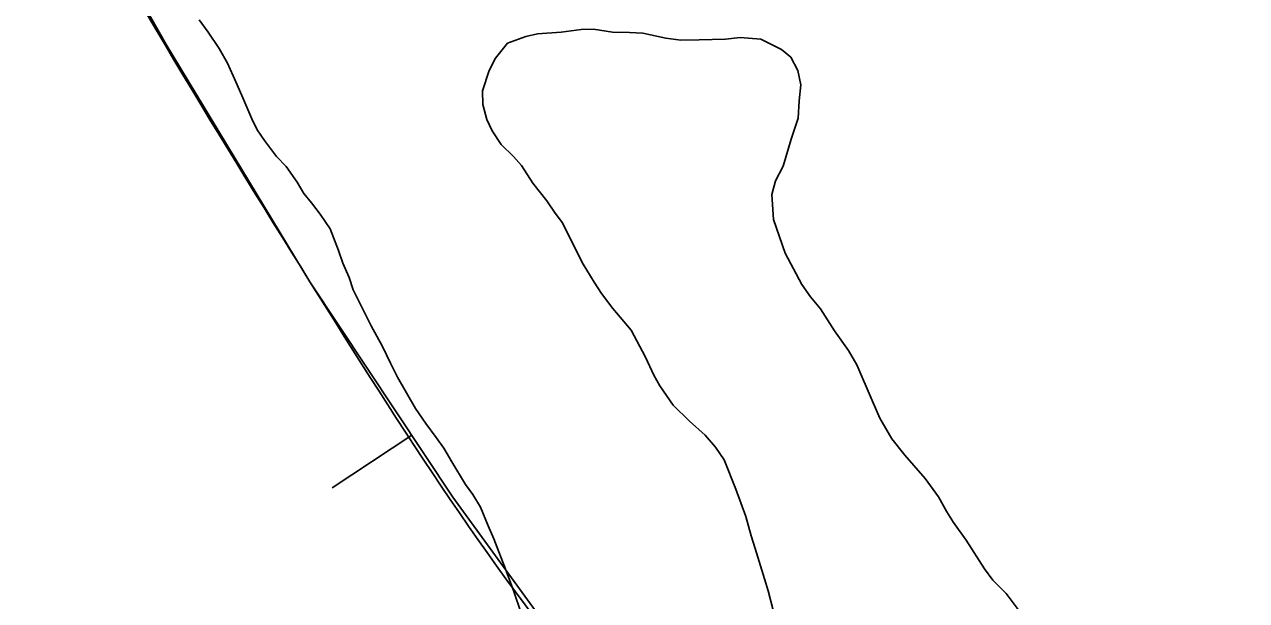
# Model space of a CAD drawing. Extents: x 3187622 to 3225504, y 800805 to 826213.
# Drawn here: x 3199039.8 to 3199360, y 815603.2 to 815754.1 of the extents above; entities that cross this region are included whole.
import ezdxf

# ---------------------------------------------------------------- set-up
doc = ezdxf.new("R2010")
doc.units = 0
for name, color, linetype in [('V-BORW-LINE', 7, 'Continuous'), ('V-SITE-VEGE', 7, 'Continuous'), ('V-TOPO-SHOR', 7, 'Continuous')]:
    doc.layers.add(name, color=color, linetype=linetype)

msp = doc.modelspace()

# ---------------------------------------------------------------- linework, layer by layer
at = {"layer": 'V-BORW-LINE'}
msp.add_line((3199141.28, 815646.54), (3199120.45, 815632.71), dxfattribs=at)
msp.add_lwpolyline([(3199366.65, 815341.78), (3199330.71, 815408.69), (3199287.18, 815471.6), (3199239.33, 815523.66), (3199191.89, 815575.53), (3199152.08, 815630.29), (3199114.59, 815686.73), (3199076.96, 815748.88), (3199041.15, 815812.01)], dxfattribs=at)
msp.add_spline([(3198902.62, 815601.32), (3198853.16, 815707.39), (3198806.37, 815775.67), (3198739.46, 815849.95), (3198702.19, 815946.17), (3198670.88, 816012.08), (3198647.08, 816069.43), (3198621.14, 816124.54), (3198614.18, 816156.67), (3198641.03, 816184.43), (3198695.92, 816200.93), (3198728.41, 816220.59), (3198753, 816231.12), (3198773.46, 816231.35), (3198830.62, 816185.94), (3198871.02, 816117.39), (3198969.94, 815953.32), (3199041.15, 815812.01), (3199114.59, 815686.73), (3199191.89, 815575.53), (3199287.18, 815471.6), (3199384.63, 815294.6), (3199420.63, 815172.88), (3199443.12, 815091.49), (3199435.02, 815031.34), (3199416.55, 815018.37), (3199342.94, 814990.01), (3199293.65, 814994.12), (3199270.65, 815016.77), (3199218.23, 815108.69), (3199132.6, 815250.26), (3199082.28, 815352.32), (3199001.75, 815473.94), (3198902.62, 815601.32)], degree=3, dxfattribs=at)
at = {"layer": 'V-SITE-VEGE'}
for p, q in [((3199087.94, 815752.08), (3199085.57, 815755.37)), ((3199090.79, 815747.79), (3199087.94, 815752.08)), ((3199171.13, 815750.96), (3199166.39, 815749.26)), ((3199174.23, 815751.71), (3199171.13, 815750.96)), ((3199180.42, 815752.08), (3199174.23, 815751.71)), ((3199185.63, 815752.79), (3199180.42, 815752.08)), ((3199188.88, 815752.89), (3199185.63, 815752.79)), ((3199193.91, 815752.14), (3199188.88, 815752.89)), ((3199198.29, 815752.06), (3199193.91, 815752.14)), ((3199201.86, 815751.83), (3199198.29, 815752.06)), ((3199207.85, 815750.57), (3199201.86, 815751.83)), ((3199211.74, 815750.01), (3199207.85, 815750.57)), ((3199216.62, 815750.08), (3199211.74, 815750.01)), ((3199223.45, 815750.27), (3199216.62, 815750.08)), ((3199227.36, 815750.68), (3199223.45, 815750.27)), ((3199232.71, 815750.26), (3199227.36, 815750.68)), ((3199238.19, 815747.55), (3199232.71, 815750.26)), ((3199092.99, 815744.02), (3199090.79, 815747.79)), ((3199166.39, 815749.26), (3199163.22, 815745.26)), ((3199240.59, 815745.55), (3199238.19, 815747.55)), ((3199095.17, 815739.1), (3199092.99, 815744.02)), ((3199163.22, 815745.26), (3199161.53, 815742.04)), ((3199242.47, 815742.1), (3199240.59, 815745.55)), ((3199161.53, 815742.04), (3199159.81, 815736.71)), ((3199243.21, 815738.35), (3199242.47, 815742.1)), ((3199096.72, 815735.49), (3199095.17, 815739.1)), ((3199242.8, 815734.13), (3199243.21, 815738.35)), ((3199099.37, 815729.43), (3199096.72, 815735.49)), ((3199159.81, 815736.71), (3199159.9, 815733.14)), ((3199242.55, 815729.59), (3199242.8, 815734.13)), ((3199159.9, 815733.14), (3199160.96, 815729.21)), ((3199100.77, 815726.48), (3199099.37, 815729.43)), ((3199160.96, 815729.21), (3199162.37, 815726.26)), ((3199240.66, 815724.1), (3199242.55, 815729.59)), ((3199102.67, 815723.68), (3199100.77, 815726.48)), ((3199162.37, 815726.26), (3199164.73, 815722.64)), ((3199105.84, 815719.55), (3199102.67, 815723.68)), ((3199164.73, 815722.64), (3199167.92, 815719.49)), ((3199238.57, 815716.99), (3199240.66, 815724.1)), ((3199108.39, 815716.9), (3199105.84, 815719.55)), ((3199167.92, 815719.49), (3199169.99, 815717.18)), ((3199111.24, 815712.79), (3199108.39, 815716.9)), ((3199169.99, 815717.18), (3199172.99, 815712.57)), ((3199236.54, 815713.13), (3199238.57, 815716.99)), ((3199112.97, 815709.83), (3199111.24, 815712.79)), ((3199172.99, 815712.57), (3199176.64, 815707.95)), ((3199235.66, 815709.57), (3199236.54, 815713.13)), ((3199115.03, 815707.35), (3199112.97, 815709.83)), ((3199236.02, 815703.06), (3199235.66, 815709.57)), ((3199117.25, 815704.38), (3199115.03, 815707.35)), ((3199176.64, 815707.95), (3199178.85, 815704.65)), ((3199119.94, 815700.59), (3199117.25, 815704.38)), ((3199178.85, 815704.65), (3199180.75, 815702.18)), ((3199180.75, 815702.18), (3199182.16, 815699.23)), ((3199239.1, 815694.23), (3199236.02, 815703.06)), ((3199122.1, 815694.86), (3199119.94, 815700.59)), ((3199182.16, 815699.23), (3199186.23, 815691.35)), ((3199123.18, 815691.59), (3199122.1, 815694.86)), ((3199243.5, 815686.01), (3199239.1, 815694.23)), ((3199124.89, 815687.82), (3199123.18, 815691.59)), ((3199186.23, 815691.35), (3199189.06, 815686.58)), ((3199125.97, 815684.55), (3199124.89, 815687.82)), ((3199189.06, 815686.58), (3199190.96, 815683.62)), ((3199245.71, 815682.72), (3199243.5, 815686.01)), ((3199127.85, 815680.77), (3199125.97, 815684.55)), ((3199190.96, 815683.62), (3199193.97, 815679.66)), ((3199248.41, 815679.58), (3199245.71, 815682.72)), ((3199130.66, 815675.19), (3199127.85, 815680.77)), ((3199193.97, 815679.66), (3199198.73, 815674.04)), ((3199252.04, 815673.82), (3199248.41, 815679.58)), ((3199133.65, 815669.77), (3199130.66, 815675.19)), ((3199198.73, 815674.04), (3199202.5, 815666.98)), ((3199255.68, 815668.72), (3199252.04, 815673.82)), ((3199135.67, 815665.35), (3199133.65, 815669.77)), ((3199202.5, 815666.98), (3199204.68, 815662.22)), ((3199257.88, 815664.93), (3199255.68, 815668.72)), ((3199137.55, 815661.73), (3199135.67, 815665.35)), ((3199261.92, 815655.59), (3199257.88, 815664.93)), ((3199142.27, 815653.52), (3199137.55, 815661.73)), ((3199204.68, 815662.22), (3199206.25, 815659.43)), ((3199206.25, 815659.43), (3199209.73, 815654.33)), ((3199209.73, 815654.33), (3199214.04, 815650.18)), ((3199263.95, 815651), (3199261.92, 815655.59)), ((3199144.96, 815649.56), (3199142.27, 815653.52)), ((3199267.09, 815645.58), (3199263.95, 815651)), ((3199147.65, 815645.94), (3199144.96, 815649.56)), ((3199214.04, 815650.18), (3199218.19, 815646.53)), ((3199149.71, 815643.13), (3199147.65, 815645.94)), ((3199218.19, 815646.53), (3199220.9, 815643.39)), ((3199270.42, 815641.29), (3199267.09, 815645.58)), ((3199151.75, 815639.52), (3199149.71, 815643.13)), ((3199220.9, 815643.39), (3199223.11, 815640.09)), ((3199275.83, 815635.17), (3199270.42, 815641.29)), ((3199155.38, 815633.6), (3199151.75, 815639.52)), ((3199223.11, 815640.09), (3199226.21, 815632.39)), ((3199279.31, 815630.39), (3199275.83, 815635.17)), ((3199157.27, 815630.96), (3199155.38, 815633.6)), ((3199226.21, 815632.39), (3199228.83, 815625.19)), ((3199159.33, 815627.67), (3199157.27, 815630.96)), ((3199281.51, 815626.45), (3199279.31, 815630.39)), ((3199161.34, 815622.76), (3199159.33, 815627.67)), ((3199228.83, 815625.19), (3199230.2, 815620.13)), ((3199283.25, 815623.66), (3199281.51, 815626.45)), ((3199162.74, 815619.32), (3199161.34, 815622.76)), ((3199286.57, 815619.04), (3199283.25, 815623.66)), ((3199165.99, 815610.96), (3199162.74, 815619.32)), ((3199230.2, 815620.13), (3199231.27, 815616.85)), ((3199291.3, 815611.47), (3199286.57, 815619.04)), ((3199231.27, 815616.85), (3199233.72, 815608.85)), ((3199168, 815605.57), (3199165.99, 815610.96)), ((3199293.52, 815608.51), (3199291.3, 815611.47)), ((3199233.72, 815608.85), (3199234.63, 815605.74)), ((3199234.63, 815605.74), (3199236, 815600.68)), ((3199297.02, 815605.02), (3199293.52, 815608.51)), ((3199169.84, 815600.17), (3199168, 815605.57)), ((3199301.46, 815599.09), (3199297.02, 815605.02))]:
    msp.add_line(p, q, dxfattribs=at)
at = {"layer": 'V-TOPO-SHOR'}
for points in [[(3199085.57, 815755.37), (3199087.94, 815752.08), (3199090.79, 815747.8), (3199092.99, 815744.02), (3199095.17, 815739.1), (3199096.72, 815735.49), (3199099.37, 815729.43), (3199100.77, 815726.48), (3199102.67, 815723.68), (3199105.84, 815719.55), (3199108.39, 815716.9), (3199111.24, 815712.79), (3199112.97, 815709.83), (3199115.03, 815707.35), (3199117.25, 815704.38), (3199119.94, 815700.59), (3199122.1, 815694.86), (3199123.18, 815691.59), (3199124.89, 815687.82), (3199125.97, 815684.55), (3199127.85, 815680.77), (3199130.66, 815675.19), (3199133.65, 815669.77), (3199135.67, 815665.35), (3199137.55, 815661.73), (3199142.27, 815653.52), (3199144.96, 815649.56), (3199147.65, 815645.94), (3199149.71, 815643.13), (3199151.75, 815639.52), (3199155.38, 815633.6), (3199157.27, 815630.96), (3199159.32, 815627.67), (3199161.34, 815622.76), (3199162.74, 815619.32), (3199165.99, 815610.96), (3199168, 815605.57), (3199169.84, 815600.17)], [(3199236, 815600.68), (3199234.63, 815605.74), (3199233.72, 815608.85), (3199231.27, 815616.85), (3199230.2, 815620.13), (3199228.83, 815625.19), (3199226.21, 815632.39), (3199223.11, 815640.09), (3199220.9, 815643.39), (3199218.19, 815646.53), (3199214.04, 815650.18), (3199209.73, 815654.33), (3199206.25, 815659.43), (3199204.68, 815662.22), (3199202.5, 815666.98), (3199198.73, 815674.04), (3199193.97, 815679.66), (3199190.96, 815683.62), (3199189.06, 815686.58), (3199186.23, 815691.35), (3199182.16, 815699.23), (3199180.75, 815702.18), (3199178.85, 815704.65), (3199176.64, 815707.95), (3199172.99, 815712.57), (3199169.99, 815717.18), (3199167.92, 815719.49), (3199164.73, 815722.64), (3199162.37, 815726.26), (3199160.96, 815729.21), (3199159.9, 815733.14), (3199159.81, 815736.71), (3199161.53, 815742.04), (3199163.22, 815745.26), (3199166.39, 815749.26), (3199171.13, 815750.96), (3199174.23, 815751.71), (3199180.42, 815752.08), (3199185.63, 815752.79), (3199188.88, 815752.89), (3199193.91, 815752.14), (3199198.29, 815752.06), (3199201.86, 815751.83), (3199207.85, 815750.57), (3199211.74, 815750.01), (3199216.62, 815750.08), (3199223.45, 815750.27), (3199227.36, 815750.68), (3199232.71, 815750.26), (3199238.19, 815747.55), (3199240.58, 815745.55), (3199242.47, 815742.1), (3199243.21, 815738.35), (3199242.8, 815734.13), (3199242.55, 815729.59), (3199240.66, 815724.1), (3199238.57, 815716.99), (3199236.54, 815713.13), (3199235.66, 815709.57), (3199236.02, 815703.06), (3199239.1, 815694.23), (3199243.5, 815686.01), (3199245.71, 815682.72), (3199248.41, 815679.58), (3199252.04, 815673.82), (3199255.68, 815668.72), (3199257.88, 815664.93), (3199261.92, 815655.59), (3199263.95, 815651), (3199267.09, 815645.58), (3199270.42, 815641.29), (3199275.83, 815635.17), (3199279.31, 815630.39), (3199281.51, 815626.45), (3199283.25, 815623.65), (3199286.57, 815619.04), (3199291.3, 815611.47), (3199293.52, 815608.5), (3199297.02, 815605.02), (3199301.46, 815599.09)]]:
    msp.add_lwpolyline(points, dxfattribs=at)

doc.saveas('drawing.dxf')
